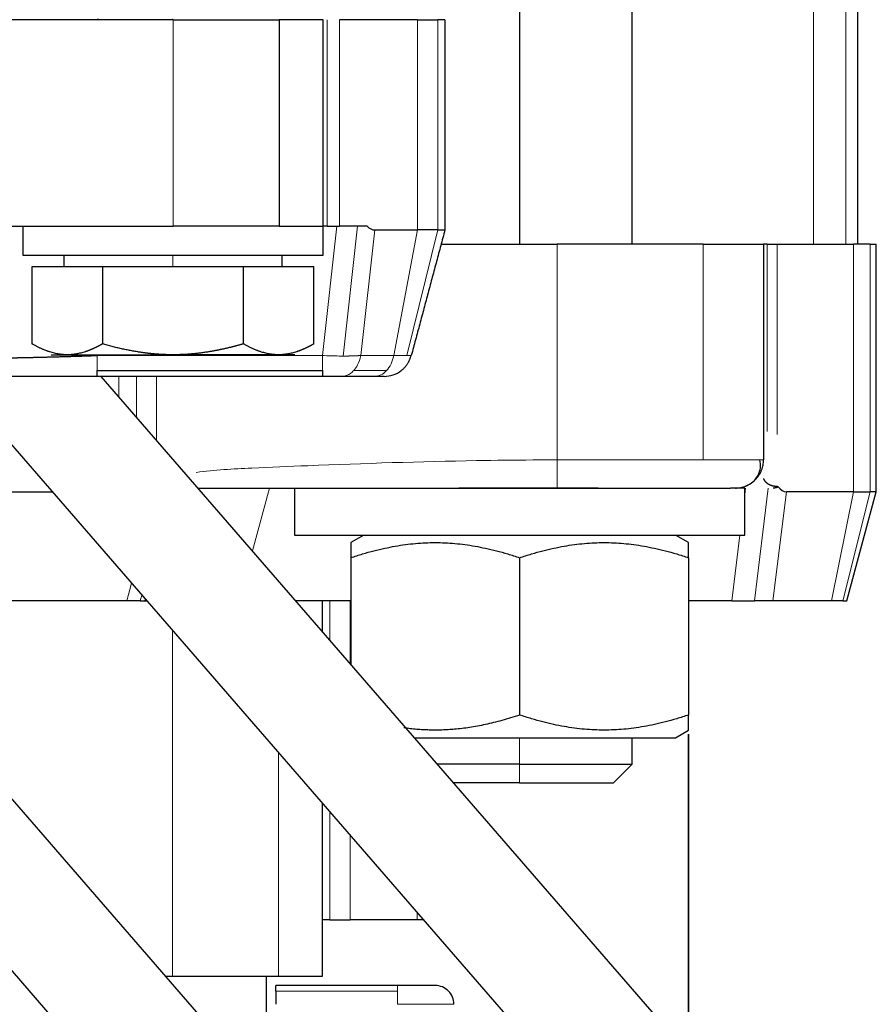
# Model space of a CAD drawing. Header units: inches. Extents: x 0 to 20790, y -12 to 14700.
# Tile 270 of 436: x 11324 to 11370, y 5695 to 5748. Entities that reach past the tile are written whole.
import ezdxf

# ---------------------------------------------------------------- set-up
doc = ezdxf.new("R2010")
doc.units = ezdxf.units.IN
doc.layers.add('1', color=7, linetype='Continuous', true_color=0xffffff)
doc.layers.add('254', color=7, linetype='Continuous', true_color=0xffffff)
doc.styles.add('latin_extended', font='simplex.shx')
doc.dimstyles.get("Standard").update_dxf_attribs({"dimtxt": 0.18, "dimasz": 0.18, "dimexe": 0.18, "dimexo": 0.0625, "dimgap": 0.09, "dimtad": 0, "dimtih": 1, "dimtoh": 1, "dimdec": 4, "dimzin": 0, "dimdsep": 46, "dimtxsty": 'Standard', "dimcen": 0.09, "dimadec": 0, "dimazin": 0, "dimtfac": 1, "dimtdec": 4, "dimtofl": 0, "dimtmove": 0, "dimatfit": 3, "dimfxl": 1, "dimtolj": 1, "dimtzin": 0, "dimarcsym": 0})

# ---------------------------------------------------------------- blocks, each defined once
blk = doc.blocks.new('_U0')
at = {"layer": '254', "color": 3, "linetype": 'Continuous', "lineweight": 13, "transparency": 16777216}
for p, q in [((10849.282, 6803.374), (11850.522, 6803.374)), ((11815.522, 6680.874), (11815.522, 4494.374)), ((10021.49, 4371.874), (11850.522, 4371.874))]:
    blk.add_line(p, q, dxfattribs=at)
at = {"layer": '254', "color": 3, "transparency": 16777216}
for points in [[(11835.939, 6680.874), (11795.106, 6680.874), (11815.522, 6803.374)], [(11795.106, 4494.374), (11835.939, 4494.374), (11815.522, 4371.874)]]:
    blk.add_solid(points, dxfattribs=at)
at = {"layer": 'Defpoints', "color": 0, "transparency": 16777216}
for p in [(10814.282, 6803.374), (9986.49, 4371.874), (11815.522, 4371.874)]:
    blk.add_point(p, dxfattribs=at)
at = {"layer": '254', "color": 2, "lineweight": 13, "transparency": 16777216, "insert": (11631.772, 5371.791), "char_height": 122.5, "attachment_point": 1, "rotation": 90, "style": 'latin_extended'}
blk.add_mtext('\\A1;2432', dxfattribs=at)

msp = doc.modelspace()

# ---------------------------------------------------------------- linework, layer by layer
at = {"layer": '1', "color": 2, "linetype": 'Continuous', "lineweight": 25}
for p, q in [((11356.49, 5735.876), (11356.49, 5794.601)), ((11368.49, 5793.376), (11368.49, 5735.874)), ((11350.49, 5789.397), (11350.49, 5735.876)), ((11332.017, 5747.824), (11319.26, 5747.824)), ((11327.995, 5747.874), (11327.995, 5747.824)), ((11328.015, 5747.874), (11328.015, 5747.824)), ((11332.017, 5747.824), (11337.674, 5747.824)), ((11340.015, 5747.824), (11337.674, 5747.824)), ((11337.674, 5747.824), (11337.674, 5736.824)), ((11340.015, 5736.824), (11340.015, 5747.824)), ((11345.047, 5747.824), (11340.891, 5747.824)), ((11345.047, 5747.824), (11346.13, 5747.824)), ((11346.51, 5747.824), (11346.13, 5747.824)), ((11346.51, 5747.824), (11346.51, 5736.624)), ((11319.26, 5736.824), (11332.017, 5736.824)), ((11324.015, 5736.824), (11324.015, 5735.274)), ((11337.674, 5736.824), (11332.017, 5736.824)), ((11337.674, 5736.824), (11340.015, 5736.824)), ((11340.015, 5735.274), (11340.015, 5736.824)), ((11340.241, 5736.824), (11340.015, 5736.824)), ((11340.241, 5736.824), (11340.891, 5736.824)), ((11342.361, 5736.824), (11340.891, 5736.824)), ((11342.77, 5736.624), (11345.047, 5736.624)), ((11346.13, 5736.624), (11345.047, 5736.624)), ((11346.13, 5736.624), (11346.51, 5736.624)), ((11346.309, 5735.874), (11352.49, 5735.874)), ((11360.269, 5735.874), (11352.49, 5735.874)), ((11360.269, 5735.874), (11363.49, 5735.874)), ((11363.677, 5735.874), (11363.49, 5735.874)), ((11363.49, 5735.874), (11363.49, 5724.375)), ((11363.677, 5735.874), (11364.213, 5735.874)), ((11364.213, 5735.874), (11368.287, 5735.874)), ((11369.18, 5735.874), (11368.287, 5735.874)), ((11369.18, 5735.874), (11369.49, 5735.874)), ((11369.49, 5722.674), (11369.49, 5735.874)), ((11324.015, 5735.274), (11340.015, 5735.274)), ((11326.2, 5735.274), (11326.2, 5734.674)), ((11337.83, 5734.674), (11337.83, 5735.274)), ((11324.507, 5734.674), (11328.258, 5734.674)), ((11324.507, 5730.556), (11324.507, 5734.674)), ((11328.258, 5734.674), (11335.772, 5734.674)), ((11328.258, 5734.674), (11328.258, 5730.556)), ((11335.772, 5734.674), (11339.522, 5734.674)), ((11335.772, 5730.556), (11335.772, 5734.674)), ((11339.522, 5730.556), (11339.522, 5734.674)), ((11324.495, 5730.563), (11324.507, 5730.556)), ((11325.515, 5729.974), (11325.537, 5729.962)), ((11325.515, 5729.974), (11332.015, 5729.974)), ((11338.515, 5729.974), (11332.015, 5729.974)), ((11344.718, 5729.936), (11344.704, 5729.936)), ((11327.968, 5729.134), (11339.979, 5729.134)), ((11327.968, 5728.824), (11327.968, 5729.134)), ((11339.979, 5729.134), (11339.978, 5728.824)), ((11327.968, 5728.824), (11316.863, 5728.824)), ((11320.251, 5728.823), (11361.9, 5680.815)), ((11339.978, 5728.824), (11327.968, 5728.824)), ((11366.432, 5684.746), (11328.194, 5728.824)), ((11341.003, 5728.824), (11339.978, 5728.824)), ((11342.754, 5728.824), (11341.003, 5728.824)), ((11343.269, 5728.824), (11342.754, 5728.824)), ((11338.49, 5722.874), (11338.49, 5720.374)), ((11354.684, 5722.874), (11347.253, 5722.874)), ((11361.433, 5722.874), (11361.734, 5722.874)), ((11362.49, 5722.874), (11361.734, 5722.874)), ((11362.49, 5720.374), (11362.49, 5722.874)), ((11321.914, 5722.674), (11325.586, 5722.674)), ((11368.287, 5722.674), (11364.709, 5722.674)), ((11367.936, 5716.874), (11369.49, 5722.674)), ((11368.287, 5722.674), (11369.18, 5722.674)), ((11369.49, 5722.674), (11369.18, 5722.674)), ((11338.49, 5720.374), (11362.49, 5720.374)), ((11342.19, 5720.374), (11341.488, 5719.969)), ((11359.493, 5719.969), (11358.79, 5720.374)), ((11341.488, 5719.165), (11341.488, 5713.5)), ((11350.49, 5719.165), (11350.49, 5710.784)), ((11359.493, 5719.165), (11359.493, 5710.784)), ((11329.561, 5716.874), (11320.878, 5716.874)), ((11330.275, 5716.874), (11329.561, 5716.874)), ((11330.275, 5716.874), (11330.526, 5716.874)), ((11330.526, 5716.874), (11330.548, 5716.954)), ((11330.526, 5716.874), (11330.617, 5716.874)), ((11339.861, 5716.874), (11338.56, 5716.874)), ((11341.455, 5716.874), (11339.861, 5716.874)), ((11339.99, 5715.226), (11339.99, 5716.874)), ((11361.794, 5716.874), (11359.493, 5716.874)), ((11361.794, 5716.874), (11363.006, 5716.874)), ((11363.994, 5716.874), (11363.006, 5716.874)), ((11367.107, 5716.874), (11363.994, 5716.874)), ((11367.722, 5716.874), (11367.107, 5716.874)), ((11367.722, 5716.874), (11367.936, 5716.874)), ((11352.573, 5672.721), (11319.173, 5711.222)), ((11358.79, 5709.574), (11359.493, 5709.98)), ((11359.49, 5709.762), (11359.49, 5692.737)), ((11359.491, 5692.744), (11359.491, 5709.756)), ((11344.893, 5709.574), (11358.79, 5709.574)), ((11356.49, 5708.174), (11356.49, 5709.574)), ((11350.49, 5708.174), (11346.108, 5708.174)), ((11350.49, 5708.174), (11356.49, 5708.174)), ((11355.49, 5707.174), (11356.49, 5708.174)), ((11314.641, 5707.29), (11348.041, 5668.79)), ((11350.49, 5707.174), (11346.975, 5707.174)), ((11350.49, 5707.174), (11355.49, 5707.174)), ((11339.99, 5696.874), (11339.99, 5706.07)), ((11340.371, 5699.874), (11339.99, 5699.874)), ((11340.371, 5699.874), (11341.455, 5699.874)), ((11345.026, 5699.874), (11341.455, 5699.874)), ((11345.365, 5699.874), (11345.026, 5699.874)), ((11331.62, 5696.874), (11331.99, 5696.874)), ((11331.99, 5696.874), (11337.647, 5696.874)), ((11336.99, 5696.874), (11336.99, 5690.683)), ((11337.647, 5696.874), (11339.99, 5696.874)), ((11337.49, 5696.081), (11337.49, 5696.374)), ((11343.99, 5696.374), (11337.49, 5696.374)), ((11337.49, 5696.081), (11337.49, 5695.374)), ((11345.99, 5696.374), (11343.99, 5696.374))]:
    msp.add_line(p, q, dxfattribs=at)
at = {"layer": '1', "color": 110, "linetype": 'Continuous', "lineweight": 13}
for p, q in [((11366.147, 5793.376), (11366.147, 5735.874)), ((11367.882, 5735.874), (11367.882, 5793.376)), ((11332.015, 5747.824), (11332.015, 5747.874)), ((11340.241, 5747.824), (11340.241, 5736.824)), ((11340.891, 5736.824), (11340.891, 5747.824)), ((11345.047, 5736.624), (11345.047, 5747.824)), ((11346.13, 5747.824), (11346.13, 5736.624)), ((11339.979, 5729.936), (11340.744, 5736.824)), ((11341.853, 5736.824), (11341.085, 5729.907)), ((11342.77, 5736.624), (11342.028, 5729.936)), ((11345.047, 5736.624), (11343.779, 5729.936)), ((11344.474, 5729.936), (11346.13, 5736.624)), ((11352.49, 5735.874), (11352.49, 5724.374)), ((11360.269, 5724.374), (11360.269, 5735.874)), ((11363.677, 5725.894), (11363.677, 5735.874)), ((11364.213, 5735.874), (11364.213, 5725.724)), ((11368.287, 5735.874), (11368.287, 5722.674)), ((11369.18, 5722.674), (11369.18, 5735.874)), ((11332.015, 5734.674), (11332.015, 5735.274)), ((11327.969, 5729.936), (11327.979, 5729.974)), ((11327.969, 5729.936), (11339.979, 5729.936)), ((11342.028, 5729.936), (11343.779, 5729.936)), ((11343.779, 5729.936), (11344.474, 5729.936)), ((11344.704, 5729.936), (11344.474, 5729.936)), ((11341.649, 5729.134), (11343.4, 5729.134)), ((11329.136, 5728.825), (11329.136, 5727.738)), ((11330.066, 5726.666), (11330.066, 5728.824)), ((11331.137, 5725.432), (11331.137, 5728.824)), ((11336.261, 5719.525), (11337.158, 5722.874)), ((11362.534, 5722.874), (11362.49, 5722.523)), ((11363.006, 5716.874), (11363.745, 5722.874)), ((11363.994, 5716.874), (11364.709, 5722.674)), ((11367.107, 5716.874), (11368.287, 5722.674)), ((11369.18, 5722.674), (11367.722, 5716.874)), ((11362.226, 5720.374), (11361.794, 5716.874)), ((11329.81, 5717.805), (11329.561, 5716.874)), ((11330.356, 5717.176), (11330.275, 5716.874)), ((11340.371, 5716.874), (11340.371, 5714.787)), ((11341.455, 5713.538), (11341.455, 5716.874)), ((11331.99, 5715.291), (11331.99, 5696.874)), ((11350.49, 5709.574), (11350.49, 5708.174)), ((11337.647, 5708.771), (11337.647, 5696.874)), ((11350.49, 5707.174), (11350.49, 5708.174)), ((11340.371, 5705.631), (11340.371, 5699.874)), ((11341.455, 5699.874), (11341.455, 5704.382)), ((11345.026, 5700.265), (11345.026, 5699.874)), ((11343.99, 5696.081), (11337.49, 5696.081)), ((11343.99, 5696.374), (11343.99, 5696.081)), ((11343.99, 5695.374), (11343.99, 5696.081)), ((11343.99, 5695.374), (11346.112, 5695.374)), ((11346.99, 5695.374), (11346.112, 5695.374))]:
    msp.add_line(p, q, dxfattribs=at)
at = {"layer": '1', "color": 2, "linetype": 'Continuous', "lineweight": 25}
for start, end in [(45, 90), (0, 45)]:
    msp.add_arc((11345.99, 5695.374), 1, start, end, dxfattribs=at)
at = {"layer": '1', "color": 110, "linetype": 'Continuous', "lineweight": 13}
for major_axis, start_param, end_param in [((0, -1.5), 0.654498, 1.308997), ((0, 1.5), 3.141593, 3.796091)]:
    msp.add_ellipse((11342.754, 5730.324), major_axis=major_axis, ratio=0.707323, start_param=start_param, end_param=end_param, dxfattribs=at)
at = {"layer": '1', "color": 2, "linetype": 'Continuous', "lineweight": 25}
for centre, major_axis, ratio, start_param, end_param in [((11343.269, 5730.324), (0, 1.5), 1, 3.141593, 3.796091), ((11363.842, 5734.265), (-0.893, 11.59), 0.168654, 2.904437, 3.128601)]:
    msp.add_ellipse(centre, major_axis=major_axis, ratio=ratio, start_param=start_param, end_param=end_param, dxfattribs=at)
at = {"layer": '1', "color": 110, "linetype": 'Continuous', "lineweight": 13}
msp.add_open_spline([(11332.017, 5736.824), (11332.017, 5747.824)], degree=1, dxfattribs=at)
at = {"layer": '1', "color": 2, "linetype": 'Continuous', "lineweight": 25}
for points, degree in [([(11342.361, 5736.824), (11342.484, 5736.707), (11342.623, 5736.624), (11342.77, 5736.624)], 3), ([(11346.51, 5736.624), (11344.718, 5729.936)], 1), ([(11344.177, 5729.131), (11344.586, 5729.449), (11344.704, 5729.936)], 2), ([(11364.213, 5722.974), (11364.251, 5722.964)], 1)]:
    msp.add_open_spline(points, degree=degree, dxfattribs=at)
for points, knots in [([(11328.258, 5730.556), (11328.247, 5730.55), (11328.225, 5730.537), (11328.192, 5730.518), (11328.159, 5730.5), (11328.127, 5730.482), (11328.094, 5730.464), (11328.061, 5730.447), (11328.029, 5730.43), (11327.996, 5730.413), (11327.964, 5730.396), (11327.932, 5730.38), (11327.9, 5730.364), (11327.868, 5730.349), (11327.836, 5730.334), (11327.804, 5730.319), (11327.772, 5730.304), (11327.74, 5730.29), (11327.708, 5730.276), (11327.677, 5730.262), (11327.645, 5730.249), (11327.614, 5730.236), (11327.582, 5730.223), (11327.551, 5730.211), (11327.519, 5730.199), (11327.488, 5730.187), (11327.457, 5730.175), (11327.425, 5730.164), (11327.394, 5730.153), (11327.363, 5730.143), (11327.265, 5730.111), (11327.101, 5730.063), (11326.871, 5730.015), (11326.642, 5729.985), (11326.41, 5729.973), (11326.176, 5729.98), (11325.939, 5730.007), (11325.7, 5730.055), (11325.52, 5730.105), (11325.399, 5730.144), (11325.336, 5730.165), (11325.274, 5730.188), (11325.211, 5730.212), (11325.149, 5730.237), (11325.086, 5730.264), (11325.023, 5730.291), (11324.959, 5730.32), (11324.896, 5730.35), (11324.832, 5730.381), (11324.768, 5730.414), (11324.703, 5730.448), (11324.638, 5730.482), (11324.573, 5730.519), (11324.529, 5730.544), (11324.507, 5730.556)], [0, 0, 0, 0, 0.00904, 0.018043, 0.027009, 0.035939, 0.044834, 0.053694, 0.06252, 0.071313, 0.080073, 0.088802, 0.097499, 0.106167, 0.114805, 0.123415, 0.131996, 0.140551, 0.149079, 0.157583, 0.166061, 0.174516, 0.182949, 0.191359, 0.199749, 0.208118, 0.216469, 0.224801, 0.233116, 0.241414, 0.249697, 0.311305, 0.371916, 0.432011, 0.49209, 0.554427, 0.616638, 0.679323, 0.743062, 0.759642, 0.776265, 0.79294, 0.809675, 0.826479, 0.843359, 0.860324, 0.877382, 0.89454, 0.911806, 0.929187, 0.94669, 0.964323, 0.98209, 1, 1, 1, 1]), ([(11332.015, 5729.974), (11331.997, 5729.974), (11331.961, 5729.974), (11331.907, 5729.975), (11331.854, 5729.975), (11331.8, 5729.976), (11331.746, 5729.978), (11331.693, 5729.979), (11331.639, 5729.981), (11331.585, 5729.982), (11331.532, 5729.985), (11331.478, 5729.987), (11331.424, 5729.99), (11331.371, 5729.993), (11331.317, 5729.996), (11331.263, 5729.999), (11331.209, 5730.003), (11331.156, 5730.007), (11331.102, 5730.011), (11331.048, 5730.016), (11330.994, 5730.02), (11330.94, 5730.025), (11330.886, 5730.03), (11330.832, 5730.036), (11330.778, 5730.042), (11330.723, 5730.048), (11330.669, 5730.054), (11330.615, 5730.06), (11330.56, 5730.067), (11330.506, 5730.074), (11330.451, 5730.081), (11330.397, 5730.089), (11330.342, 5730.097), (11330.287, 5730.105), (11330.232, 5730.113), (11330.177, 5730.122), (11330.1, 5730.134), (11330.001, 5730.15), (11329.881, 5730.171), (11329.759, 5730.194), (11329.638, 5730.217), (11329.516, 5730.242), (11329.393, 5730.268), (11329.269, 5730.295), (11329.145, 5730.324), (11329.021, 5730.353), (11328.895, 5730.384), (11328.769, 5730.416), (11328.643, 5730.449), (11328.515, 5730.484), (11328.387, 5730.519), (11328.301, 5730.544), (11328.258, 5730.556)], [0, 0, 0, 0, 0.014092, 0.028177, 0.042257, 0.056335, 0.07041, 0.084484, 0.09856, 0.112638, 0.126719, 0.140805, 0.154898, 0.168998, 0.183108, 0.197228, 0.21136, 0.225506, 0.239666, 0.253842, 0.268035, 0.282247, 0.296479, 0.310732, 0.325007, 0.339307, 0.353631, 0.367982, 0.382361, 0.396768, 0.411205, 0.425674, 0.440175, 0.45471, 0.46928, 0.483886, 0.498529, 0.530489, 0.562616, 0.594921, 0.627414, 0.660107, 0.693008, 0.726128, 0.759476, 0.79306, 0.82689, 0.860973, 0.895319, 0.929933, 0.964825, 1, 1, 1, 1]), ([(11335.772, 5730.556), (11335.749, 5730.55), (11335.705, 5730.537), (11335.638, 5730.518), (11335.572, 5730.5), (11335.506, 5730.481), (11335.44, 5730.463), (11335.374, 5730.446), (11335.309, 5730.429), (11335.243, 5730.412), (11335.178, 5730.395), (11335.113, 5730.379), (11335.048, 5730.363), (11334.984, 5730.347), (11334.919, 5730.332), (11334.855, 5730.317), (11334.791, 5730.302), (11334.727, 5730.288), (11334.664, 5730.274), (11334.6, 5730.26), (11334.536, 5730.247), (11334.473, 5730.234), (11334.41, 5730.221), (11334.347, 5730.209), (11334.284, 5730.196), (11334.222, 5730.185), (11334.159, 5730.173), (11334.097, 5730.162), (11334.034, 5730.151), (11333.972, 5730.141), (11333.895, 5730.128), (11333.803, 5730.114), (11333.696, 5730.098), (11333.589, 5730.083), (11333.483, 5730.069), (11333.377, 5730.056), (11333.272, 5730.044), (11333.166, 5730.033), (11333.061, 5730.022), (11332.956, 5730.013), (11332.851, 5730.005), (11332.747, 5729.998), (11332.642, 5729.992), (11332.537, 5729.986), (11332.433, 5729.982), (11332.329, 5729.979), (11332.224, 5729.976), (11332.12, 5729.975), (11332.05, 5729.974), (11332.015, 5729.974)], [0, 0, 0, 0, 0.018211, 0.036345, 0.054404, 0.072387, 0.090298, 0.108135, 0.125901, 0.143596, 0.161222, 0.178779, 0.196269, 0.213693, 0.231051, 0.248346, 0.265579, 0.28275, 0.299861, 0.316913, 0.333908, 0.350846, 0.36773, 0.38456, 0.401338, 0.418066, 0.434744, 0.451375, 0.467959, 0.484499, 0.500995, 0.529461, 0.55779, 0.585992, 0.614074, 0.642045, 0.669915, 0.697694, 0.72539, 0.753014, 0.780574, 0.808082, 0.835546, 0.862978, 0.890386, 0.917783, 0.945177, 0.972579, 1, 1, 1, 1]), ([(11339.522, 5730.556), (11339.511, 5730.55), (11339.489, 5730.537), (11339.457, 5730.518), (11339.424, 5730.5), (11339.391, 5730.482), (11339.358, 5730.464), (11339.326, 5730.447), (11339.293, 5730.43), (11339.261, 5730.413), (11339.229, 5730.397), (11339.196, 5730.381), (11339.164, 5730.365), (11339.132, 5730.349), (11339.1, 5730.334), (11339.068, 5730.319), (11339.036, 5730.304), (11339.005, 5730.29), (11338.973, 5730.276), (11338.941, 5730.262), (11338.91, 5730.249), (11338.878, 5730.236), (11338.846, 5730.223), (11338.815, 5730.211), (11338.784, 5730.199), (11338.752, 5730.187), (11338.721, 5730.175), (11338.689, 5730.164), (11338.658, 5730.153), (11338.627, 5730.143), (11338.529, 5730.111), (11338.365, 5730.063), (11338.136, 5730.015), (11337.907, 5729.985), (11337.677, 5729.973), (11337.443, 5729.98), (11337.206, 5730.007), (11336.968, 5730.054), (11336.789, 5730.103), (11336.668, 5730.142), (11336.606, 5730.164), (11336.543, 5730.186), (11336.48, 5730.21), (11336.417, 5730.235), (11336.354, 5730.262), (11336.29, 5730.289), (11336.227, 5730.318), (11336.163, 5730.349), (11336.098, 5730.38), (11336.034, 5730.413), (11335.969, 5730.447), (11335.903, 5730.482), (11335.838, 5730.518), (11335.794, 5730.543), (11335.772, 5730.556)], [0, 0, 0, 0, 0.009019, 0.018002, 0.026948, 0.03586, 0.044737, 0.05358, 0.062392, 0.071171, 0.07992, 0.088638, 0.097328, 0.105989, 0.114623, 0.123231, 0.131814, 0.140372, 0.148907, 0.15742, 0.165911, 0.174382, 0.182833, 0.191267, 0.199683, 0.208082, 0.216467, 0.224838, 0.233196, 0.241542, 0.249877, 0.311299, 0.371721, 0.431655, 0.491631, 0.553705, 0.615706, 0.678192, 0.7417, 0.758271, 0.774904, 0.791606, 0.808385, 0.825249, 0.842204, 0.859257, 0.876415, 0.893685, 0.911074, 0.928586, 0.94623, 0.964009, 0.981931, 1, 1, 1, 1]), ([(11321.063, 5729.793), (11321.074, 5729.793), (11321.098, 5729.793), (11321.133, 5729.793), (11321.168, 5729.793), (11321.204, 5729.793), (11321.24, 5729.793), (11321.276, 5729.793), (11321.313, 5729.793), (11321.349, 5729.793), (11321.386, 5729.793), (11321.423, 5729.794), (11321.46, 5729.794), (11321.498, 5729.794), (11321.535, 5729.794), (11321.573, 5729.794), (11321.611, 5729.795), (11321.649, 5729.795), (11321.688, 5729.795), (11321.727, 5729.795), (11321.765, 5729.796), (11321.805, 5729.796), (11321.844, 5729.796), (11321.883, 5729.796), (11321.923, 5729.797), (11321.963, 5729.797), (11322.003, 5729.797), (11322.043, 5729.798), (11322.084, 5729.798), (11322.124, 5729.799), (11322.165, 5729.799), (11322.206, 5729.799), (11322.248, 5729.8), (11322.289, 5729.8), (11322.331, 5729.801), (11322.373, 5729.801), (11322.415, 5729.802), (11322.457, 5729.802), (11322.499, 5729.802), (11322.542, 5729.803), (11322.585, 5729.804), (11322.627, 5729.804), (11322.671, 5729.805), (11322.714, 5729.805), (11322.757, 5729.806), (11322.801, 5729.806), (11322.845, 5729.807), (11322.889, 5729.807), (11322.933, 5729.808), (11322.977, 5729.809), (11323.021, 5729.809), (11323.066, 5729.81), (11323.111, 5729.811), (11323.156, 5729.811), (11323.201, 5729.812), (11323.246, 5729.813), (11323.291, 5729.813), (11323.337, 5729.814), (11323.383, 5729.815), (11323.429, 5729.815), (11323.475, 5729.816), (11323.521, 5729.817), (11323.567, 5729.818), (11323.613, 5729.819), (11323.66, 5729.819), (11323.707, 5729.82), (11323.753, 5729.821), (11323.8, 5729.822), (11323.848, 5729.823), (11323.895, 5729.824), (11323.942, 5729.825), (11323.99, 5729.825), (11324.037, 5729.826), (11324.085, 5729.827), (11324.133, 5729.828), (11324.181, 5729.829), (11324.24, 5729.831), (11324.312, 5729.832), (11324.395, 5729.834), (11324.479, 5729.836), (11324.563, 5729.838), (11324.649, 5729.84), (11324.734, 5729.842), (11324.821, 5729.844), (11324.908, 5729.846), (11324.996, 5729.848), (11325.084, 5729.85), (11325.173, 5729.852), (11325.262, 5729.855), (11325.352, 5729.857), (11325.443, 5729.86), (11325.534, 5729.862), (11325.626, 5729.864), (11325.718, 5729.867), (11325.811, 5729.869), (11325.904, 5729.872), (11325.998, 5729.875), (11326.093, 5729.877), (11326.187, 5729.88), (11326.283, 5729.883), (11326.379, 5729.886), (11326.475, 5729.888), (11326.572, 5729.891), (11326.669, 5729.894), (11326.767, 5729.897), (11326.865, 5729.9), (11326.963, 5729.903), (11327.062, 5729.906), (11327.162, 5729.909), (11327.261, 5729.913), (11327.361, 5729.916), (11327.462, 5729.919), (11327.562, 5729.922), (11327.664, 5729.926), (11327.765, 5729.929), (11327.867, 5729.933), (11327.935, 5729.935), (11327.969, 5729.936)], [0, 0, 0, 0, 0.00647, 0.012947, 0.01943, 0.025919, 0.032415, 0.038916, 0.045424, 0.051938, 0.058457, 0.064983, 0.071514, 0.078052, 0.084595, 0.091144, 0.097698, 0.104258, 0.110824, 0.117395, 0.123971, 0.130553, 0.13714, 0.143733, 0.15033, 0.156933, 0.163541, 0.170154, 0.176771, 0.183394, 0.190022, 0.196654, 0.203291, 0.209932, 0.216579, 0.223229, 0.229885, 0.236544, 0.243208, 0.249876, 0.256548, 0.263225, 0.269905, 0.27659, 0.283278, 0.28997, 0.296666, 0.303366, 0.310069, 0.316776, 0.323487, 0.330201, 0.336918, 0.343639, 0.350363, 0.35709, 0.36382, 0.370553, 0.377289, 0.384028, 0.39077, 0.397515, 0.404262, 0.411012, 0.417765, 0.42452, 0.431277, 0.438037, 0.444799, 0.451564, 0.45833, 0.465099, 0.471869, 0.478641, 0.485416, 0.492192, 0.49897, 0.510584, 0.522249, 0.533962, 0.545725, 0.557537, 0.569397, 0.581307, 0.593264, 0.605271, 0.617325, 0.629427, 0.641577, 0.653775, 0.666019, 0.678311, 0.69065, 0.703035, 0.715466, 0.727944, 0.740467, 0.753035, 0.765649, 0.778307, 0.79101, 0.803757, 0.816547, 0.829381, 0.842258, 0.855178, 0.86814, 0.881144, 0.89419, 0.907276, 0.920404, 0.933572, 0.946779, 0.960026, 0.973312, 0.986637, 1, 1, 1, 1]), ([(11361.99, 5722.874), (11362.078, 5722.874), (11362.17, 5722.882), (11362.356, 5722.917), (11362.45, 5722.943), (11362.635, 5723.016), (11362.725, 5723.063), (11362.897, 5723.175), (11362.978, 5723.241), (11363.124, 5723.387), (11363.19, 5723.468), (11363.302, 5723.64), (11363.348, 5723.73), (11363.422, 5723.915), (11363.448, 5724.009), (11363.483, 5724.195), (11363.49, 5724.286), (11363.49, 5724.375)], [0, 0, 0, 0, 0.125, 0.125, 0.25, 0.25, 0.375, 0.375, 0.5, 0.5, 0.625, 0.625, 0.75, 0.75, 0.875, 0.875, 1, 1, 1, 1]), ([(11362.528, 5722.975), (11362.678, 5723.033), (11362.939, 5723.186), (11363.224, 5723.536), (11363.347, 5723.955), (11363.324, 5724.233), (11363.286, 5724.374)], [0, 0, 0, 0, 0.246287, 0.499192, 0.752251, 1, 1, 1, 1]), ([(11363.49, 5723.382), (11363.49, 5723.381), (11363.491, 5723.379), (11363.491, 5723.377), (11363.491, 5723.374), (11363.492, 5723.371), (11363.493, 5723.367), (11363.494, 5723.363), (11363.495, 5723.36), (11363.496, 5723.356), (11363.498, 5723.351), (11363.5, 5723.347), (11363.502, 5723.342), (11363.504, 5723.337), (11363.507, 5723.332), (11363.509, 5723.326), (11363.512, 5723.32), (11363.516, 5723.314), (11363.519, 5723.308), (11363.523, 5723.302), (11363.528, 5723.295), (11363.532, 5723.288), (11363.538, 5723.279), (11363.547, 5723.268), (11363.558, 5723.254), (11363.569, 5723.24), (11363.582, 5723.226), (11363.595, 5723.212), (11363.61, 5723.197), (11363.625, 5723.183), (11363.641, 5723.168), (11363.659, 5723.153), (11363.671, 5723.143), (11363.677, 5723.138)], [0, 0, 0, 0, 0.020215, 0.040754, 0.061619, 0.082812, 0.104333, 0.126184, 0.148365, 0.170879, 0.193726, 0.216908, 0.240425, 0.264278, 0.288468, 0.312996, 0.337864, 0.363071, 0.388618, 0.414507, 0.440738, 0.467311, 0.494228, 0.544619, 0.59505, 0.645521, 0.696033, 0.746587, 0.797183, 0.847822, 0.898504, 0.94923, 1, 1, 1, 1]), ([(11333.352, 5722.874), (11333.804, 5722.874), (11334.258, 5722.874), (11334.964, 5722.874), (11335.213, 5722.874), (11335.712, 5722.874), (11335.962, 5722.874), (11337.211, 5722.874), (11338.209, 5722.874), (11340.206, 5722.874), (11341.205, 5722.874), (11343.203, 5722.874), (11344.202, 5722.874), (11345.885, 5722.874), (11346.569, 5722.874), (11347.253, 5722.874)], [0, 0, 0, 0, 0.098857, 0.098857, 0.152701, 0.152701, 0.206544, 0.206544, 0.421916, 0.421916, 0.637289, 0.637289, 0.852661, 0.852661, 1, 1, 1, 1]), ([(11347.253, 5722.874), (11347.569, 5722.874), (11347.885, 5722.874), (11349.201, 5722.874), (11350.199, 5722.874), (11351.632, 5722.874), (11352.061, 5722.874), (11352.49, 5722.874)], [0, 0, 0, 0, 0.181081, 0.181081, 0.754324, 0.754324, 1, 1, 1, 1]), ([(11352.49, 5722.874), (11352.601, 5722.874), (11353.224, 5722.874), (11353.958, 5722.874), (11354.572, 5722.874), (11354.684, 5722.874)], [0, 0, 0, 0, 0.149485, 0.843947, 1, 1, 1, 1]), ([(11354.684, 5722.874), (11355.071, 5722.874), (11355.943, 5722.874), (11357.233, 5722.874), (11358.93, 5722.874), (11360.655, 5722.874), (11361.48, 5722.874), (11361.728, 5722.874), (11361.734, 5722.874)], [0, 0, 0, 0, 0.113457, 0.259934, 0.406377, 0.699277, 0.992199, 1, 1, 1, 1]), ([(11363.677, 5723.138), (11363.68, 5723.135), (11363.686, 5723.131), (11363.696, 5723.124), (11363.706, 5723.117), (11363.715, 5723.111), (11363.726, 5723.104), (11363.736, 5723.098), (11363.746, 5723.092), (11363.757, 5723.086), (11363.767, 5723.08), (11363.778, 5723.074), (11363.789, 5723.069), (11363.8, 5723.064), (11363.811, 5723.059), (11363.822, 5723.053), (11363.833, 5723.049), (11363.845, 5723.044), (11363.856, 5723.039), (11363.868, 5723.035), (11363.88, 5723.031), (11363.891, 5723.027), (11363.903, 5723.023), (11363.915, 5723.019), (11363.927, 5723.015), (11363.939, 5723.012), (11363.951, 5723.008), (11363.963, 5723.005), (11363.976, 5723.002), (11363.988, 5722.999), (11364, 5722.997), (11364.012, 5722.994), (11364.025, 5722.992), (11364.037, 5722.99), (11364.05, 5722.987), (11364.062, 5722.985), (11364.075, 5722.984), (11364.087, 5722.982), (11364.1, 5722.981), (11364.112, 5722.979), (11364.125, 5722.978), (11364.137, 5722.977), (11364.15, 5722.976), (11364.162, 5722.976), (11364.175, 5722.975), (11364.188, 5722.975), (11364.2, 5722.974), (11364.209, 5722.974), (11364.213, 5722.974)], [0, 0, 0, 0, 0.02578, 0.051373, 0.07678, 0.102, 0.127034, 0.151883, 0.176546, 0.201025, 0.22532, 0.249431, 0.273359, 0.297105, 0.320667, 0.344049, 0.367248, 0.390268, 0.413107, 0.435766, 0.458246, 0.480548, 0.502671, 0.524618, 0.546388, 0.567981, 0.589399, 0.610643, 0.631712, 0.652608, 0.673331, 0.693883, 0.714263, 0.734473, 0.754513, 0.774384, 0.794088, 0.813624, 0.832994, 0.852199, 0.871239, 0.890116, 0.90883, 0.927383, 0.945775, 0.964008, 0.982083, 1, 1, 1, 1]), ([(11364.251, 5722.964), (11364.251, 5722.964), (11364.252, 5722.962), (11364.252, 5722.96), (11364.253, 5722.957), (11364.254, 5722.955), (11364.254, 5722.951), (11364.253, 5722.947), (11364.252, 5722.943), (11364.249, 5722.937), (11364.242, 5722.928), (11364.228, 5722.917), (11364.206, 5722.906), (11364.182, 5722.897), (11364.157, 5722.891), (11364.135, 5722.886), (11364.112, 5722.881), (11364.088, 5722.878), (11364.063, 5722.876), (11364.036, 5722.875), (11364.018, 5722.874), (11364.009, 5722.874)], [0, 0, 0, 0, 0.009748, 0.018958, 0.027686, 0.036002, 0.043985, 0.065547, 0.076235, 0.087336, 0.126412, 0.176423, 0.265421, 0.378476, 0.455944, 0.536969, 0.621699, 0.710261, 0.802768, 0.899319, 1, 1, 1, 1])]:
    msp.add_open_spline(points, degree=3, knots=knots, dxfattribs=at)
at = {"layer": '1', "color": 110, "linetype": 'Continuous', "lineweight": 13}
for points, knots in [([(11327.968, 5729.134), (11327.968, 5729.174), (11327.968, 5729.389), (11327.969, 5729.683), (11327.969, 5729.936)], [0, 0, 0, 0, 0.200078, 1, 1, 1, 1]), ([(11341.085, 5729.907), (11341.015, 5729.907), (11340.66, 5729.909), (11340.282, 5729.921), (11339.979, 5729.936)], [0, 0, 0, 0, 0.199877, 1, 1, 1, 1]), ([(11341.085, 5729.907), (11341.093, 5729.907), (11341.11, 5729.907), (11341.136, 5729.907), (11341.161, 5729.907), (11341.187, 5729.907), (11341.212, 5729.907), (11341.237, 5729.907), (11341.262, 5729.907), (11341.288, 5729.908), (11341.313, 5729.908), (11341.338, 5729.908), (11341.362, 5729.909), (11341.387, 5729.909), (11341.412, 5729.91), (11341.436, 5729.91), (11341.461, 5729.911), (11341.485, 5729.911), (11341.509, 5729.912), (11341.534, 5729.912), (11341.558, 5729.913), (11341.581, 5729.914), (11341.605, 5729.915), (11341.629, 5729.915), (11341.652, 5729.916), (11341.676, 5729.917), (11341.699, 5729.918), (11341.722, 5729.919), (11341.745, 5729.92), (11341.768, 5729.921), (11341.79, 5729.922), (11341.813, 5729.923), (11341.835, 5729.924), (11341.857, 5729.925), (11341.879, 5729.927), (11341.901, 5729.928), (11341.922, 5729.929), (11341.944, 5729.931), (11341.965, 5729.932), (11341.986, 5729.933), (11342.007, 5729.935), (11342.021, 5729.936), (11342.028, 5729.936)], [0, 0, 0, 0, 0.024416, 0.048876, 0.073379, 0.097925, 0.122511, 0.147138, 0.171803, 0.196507, 0.221247, 0.246023, 0.270833, 0.295677, 0.320553, 0.34546, 0.370397, 0.395363, 0.420356, 0.445376, 0.470421, 0.49549, 0.520582, 0.545695, 0.570829, 0.595982, 0.621152, 0.64634, 0.671542, 0.696759, 0.721989, 0.74723, 0.772482, 0.797742, 0.823011, 0.848285, 0.873566, 0.89885, 0.924136, 0.949425, 0.974713, 1, 1, 1, 1]), ([(11341.649, 5729.134), (11341.727, 5729.22), (11341.891, 5729.455), (11341.993, 5729.756), (11342.028, 5729.936)], [0, 0, 0, 0, 0.428555, 1, 1, 1, 1]), ([(11341.003, 5728.824), (11341.069, 5728.824), (11341.267, 5728.851), (11341.486, 5728.972), (11341.622, 5729.106), (11341.649, 5729.134)], [0, 0, 0, 0, 0.285706, 0.857118, 1, 1, 1, 1]), ([(11352.49, 5724.375), (11352.061, 5724.374), (11351.634, 5724.373), (11350.2, 5724.365), (11346.201, 5724.319), (11341.203, 5724.155), (11337.211, 5723.981), (11335.222, 5723.891), (11334.232, 5723.848), (11333.259, 5723.712)], [0, 0, 0, 0, 0.06696, 0.06696, 0.222708, 0.689951, 0.845699, 0.845699, 1, 1, 1, 1]), ([(11352.49, 5724.374), (11352.85, 5724.374), (11353.21, 5724.374), (11353.927, 5724.374), (11354.283, 5724.374), (11354.99, 5724.374), (11355.339, 5724.374), (11356.028, 5724.374), (11356.367, 5724.374), (11357.033, 5724.374), (11357.358, 5724.374), (11357.993, 5724.374), (11358.302, 5724.374), (11358.901, 5724.374), (11359.191, 5724.374), (11359.747, 5724.374), (11360.014, 5724.374), (11360.269, 5724.374)], [0, 0, 0, 0, 0.125, 0.125, 0.25, 0.25, 0.375, 0.375, 0.5, 0.5, 0.625, 0.625, 0.75, 0.75, 0.875, 0.875, 1, 1, 1, 1]), ([(11352.49, 5722.874), (11352.49, 5722.875), (11352.49, 5722.875), (11352.49, 5722.875), (11352.49, 5722.876), (11352.49, 5722.876), (11352.49, 5722.878), (11352.49, 5722.879), (11352.49, 5722.881), (11352.49, 5722.883), (11352.49, 5722.885), (11352.49, 5722.888), (11352.49, 5722.891), (11352.49, 5722.894), (11352.49, 5722.898), (11352.49, 5722.902), (11352.49, 5722.906), (11352.49, 5722.911), (11352.49, 5722.915), (11352.49, 5722.921), (11352.49, 5722.926), (11352.49, 5722.932), (11352.491, 5722.938), (11352.491, 5722.944), (11352.491, 5722.951), (11352.491, 5722.958), (11352.491, 5722.966), (11352.491, 5722.974), (11352.491, 5722.982), (11352.491, 5722.99), (11352.491, 5722.999), (11352.491, 5723.008), (11352.491, 5723.018), (11352.491, 5723.027), (11352.491, 5723.037), (11352.491, 5723.048), (11352.491, 5723.059), (11352.491, 5723.07), (11352.491, 5723.081), (11352.491, 5723.093), (11352.491, 5723.105), (11352.491, 5723.117), (11352.491, 5723.13), (11352.491, 5723.143), (11352.491, 5723.156), (11352.491, 5723.17), (11352.491, 5723.184), (11352.491, 5723.198), (11352.491, 5723.213), (11352.491, 5723.227), (11352.491, 5723.242), (11352.491, 5723.258), (11352.491, 5723.273), (11352.491, 5723.289), (11352.491, 5723.306), (11352.491, 5723.322), (11352.491, 5723.339), (11352.491, 5723.356), (11352.491, 5723.373), (11352.491, 5723.39), (11352.491, 5723.408), (11352.491, 5723.426), (11352.491, 5723.444), (11352.491, 5723.462), (11352.491, 5723.48), (11352.491, 5723.499), (11352.491, 5723.518), (11352.491, 5723.537), (11352.491, 5723.556), (11352.491, 5723.575), (11352.491, 5723.595), (11352.491, 5723.614), (11352.491, 5723.634), (11352.491, 5723.654), (11352.491, 5723.674), (11352.491, 5723.694), (11352.491, 5723.715), (11352.491, 5723.735), (11352.491, 5723.755), (11352.491, 5723.776), (11352.491, 5723.796), (11352.491, 5723.817), (11352.491, 5723.838), (11352.491, 5723.859), (11352.491, 5723.879), (11352.491, 5723.9), (11352.491, 5723.921), (11352.491, 5723.942), (11352.49, 5723.963), (11352.49, 5723.984), (11352.49, 5724.005), (11352.49, 5724.026), (11352.49, 5724.047), (11352.49, 5724.068), (11352.49, 5724.088), (11352.49, 5724.109), (11352.49, 5724.13), (11352.49, 5724.151), (11352.49, 5724.172), (11352.49, 5724.192), (11352.49, 5724.213), (11352.49, 5724.233), (11352.49, 5724.254), (11352.49, 5724.274), (11352.49, 5724.294), (11352.49, 5724.314), (11352.49, 5724.335), (11352.49, 5724.355), (11352.49, 5724.368), (11352.49, 5724.374)], [0, 0, 0, 0, 0.007439, 0.015931, 0.024467, 0.033049, 0.041675, 0.050346, 0.05906, 0.067817, 0.076616, 0.085458, 0.094341, 0.103265, 0.11223, 0.121234, 0.130277, 0.139359, 0.148478, 0.157634, 0.166827, 0.176055, 0.185318, 0.194615, 0.203945, 0.213308, 0.222702, 0.232126, 0.241581, 0.251064, 0.260576, 0.270114, 0.279678, 0.289267, 0.298881, 0.308517, 0.318176, 0.327856, 0.337555, 0.347274, 0.35701, 0.366763, 0.376531, 0.386314, 0.396111, 0.40592, 0.41574, 0.425569, 0.435408, 0.445254, 0.455107, 0.464965, 0.474827, 0.484693, 0.49456, 0.504427, 0.514294, 0.524159, 0.534022, 0.54388, 0.553733, 0.563579, 0.573418, 0.583247, 0.593067, 0.602876, 0.612673, 0.622456, 0.632225, 0.641978, 0.651714, 0.661432, 0.671132, 0.680812, 0.69047, 0.700107, 0.709721, 0.71931, 0.728875, 0.738413, 0.747924, 0.757408, 0.766862, 0.776287, 0.785681, 0.795044, 0.804374, 0.813671, 0.822935, 0.832163, 0.841356, 0.850512, 0.859632, 0.868714, 0.877757, 0.886761, 0.895726, 0.90465, 0.913533, 0.922375, 0.931175, 0.939932, 0.948646, 0.957317, 0.965943, 0.974525, 0.983062, 0.991554, 1, 1, 1, 1]), ([(11363.49, 5724.375), (11363.49, 5724.376), (11363.455, 5724.373), (11363.123, 5724.375), (11362.095, 5724.374), (11360.84, 5724.374), (11360.269, 5724.374)], [0, 0, 0, 0, 0.10166, 0.307504, 0.719531, 1, 1, 1, 1])]:
    msp.add_open_spline(points, degree=3, knots=knots, dxfattribs=at)
msp.add_rational_spline([(11339.979, 5729.134), (11339.979, 5729.444), (11339.979, 5729.936)], [1, 0.876726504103, 0.857220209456], degree=2, dxfattribs=at)
at = {"layer": '1', "color": 2, "linetype": 'Continuous', "lineweight": 25}
for points, weights, degree in [([(11341.488, 5719.969), (11341.488, 5719.165)], [1.07735026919, 1], 1), ([(11341.488, 5719.165), (11345.989, 5720.665), (11350.49, 5719.165)], [1, 1.15470053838, 1], 2), ([(11350.49, 5719.165), (11354.992, 5720.665), (11359.493, 5719.165)], [1, 1.15470053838, 1], 2), ([(11359.493, 5719.165), (11359.493, 5719.969), (11359.493, 5719.969)], [1, 1.07729320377, 1.07735022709], 2), ([(11350.49, 5710.784), (11347.219, 5709.693), (11344.321, 5710.098)], [1, 1.10789395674, 1.06528933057], 2), ([(11359.493, 5710.784), (11354.992, 5709.284), (11350.49, 5710.784)], [1, 1.15470053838, 1], 2), ([(11359.493, 5709.98), (11359.493, 5710.784)], [1.07735026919, 1], 1)]:
    msp.add_rational_spline(points, weights, degree=degree, dxfattribs=at)

# ---------------------------------------------------------------- dimensions: what is measured, and where the dimension line sits
at = {"layer": '254', "color": 2, "linetype": 'Continuous', "lineweight": 13}
dim = msp.add_linear_dim(base=(11815.522214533, 4371.874375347), p1=(10814.281945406, 6803.374375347), p2=(9986.49047022, 4371.874375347), angle=90, dimstyle='Standard', override={"dimscale": 35, "dimtxt": 3.5, "dimasz": 3.5, "dimexe": 1, "dimexo": 1, "dimgap": 1.75, "dimtad": 1, "dimtih": 0, "dimtoh": 0, "dimdec": 0, "dimlfac": 1, "dimzin": 8, "dimdsep": 46, "dimlunit": 2, "dimtxsty": 'latin_extended', "dimsah": 1, "dimse1": 0, "dimse2": 0, "dimsd1": 0, "dimsd2": 0, "dimclrd": 3, "dimclre": 3, "dimclrt": 2, "dimtol": 0, "dimtm": -0.1, "dimtfac": 0.714286, "dimtdec": 3, "dimtofl": 1, "dimtmove": 0, "dimtzin": 8, "dimlwd": 13, "dimlwe": 13}, dxfattribs=at)
dim.commit()
dim.dimension.update_dxf_attribs({"geometry": '_U0', "text_midpoint": (11815.522214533, 5587.624375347), "dimtype": 160})

doc.saveas('drawing.dxf')
